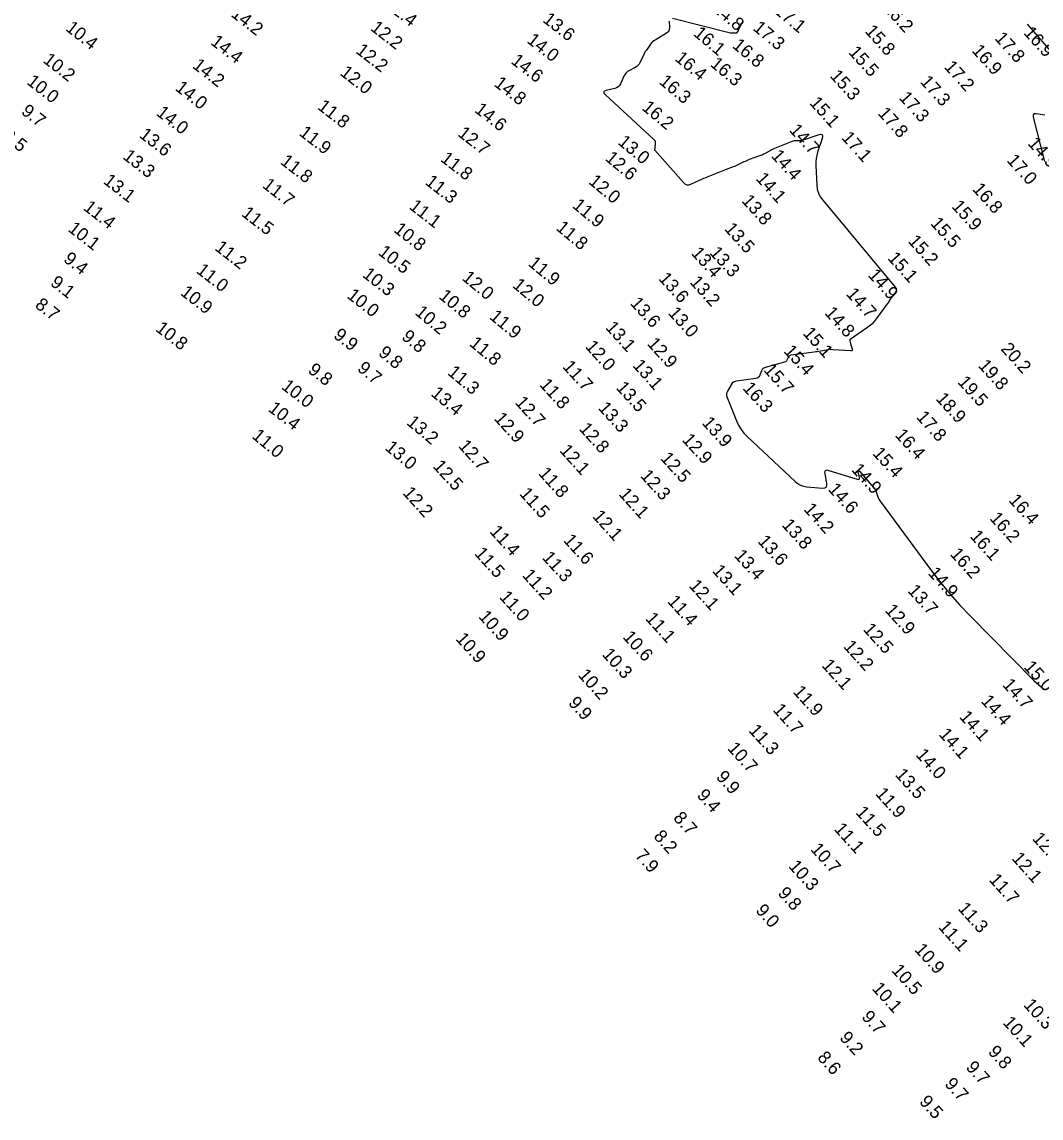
# Model space of a CAD drawing. Extents: x 988130 to 1132882, y 654656 to 841453.
# Drawn here: x 1027783.8 to 1028176.6, y 833642.2 to 834064.8 of the extents above; entities that cross this region are included whole.
import ezdxf

# ---------------------------------------------------------------- set-up
doc = ezdxf.new("R2010")
doc.units = 0
doc.layers.add('V-TOPO-MAJR', color=7, linetype='Continuous')
doc.layers.add('V-TOPO-SOUN', color=7, linetype='Continuous')

msp = doc.modelspace()

# ---------------------------------------------------------------- linework, layer by layer
at = {"layer": 'V-TOPO-MAJR'}
for points in [[(1028033.31, 834065.12), (1028033.38, 834062.45), (1028033.32, 834061.82), (1028033.12, 834061.27), (1028032.77, 834060.81), (1028032.27, 834060.42), (1028027.84, 834057.78), (1028027.35, 834057.46), (1028026.9, 834057.09), (1028026.5, 834056.67), (1028026.13, 834056.22), (1028024.74, 834054.3), (1028024.4, 834053.81), (1028024.09, 834053.31), (1028023.8, 834052.8), (1028023.53, 834052.27), (1028022, 834049.06), (1028021.66, 834048.48), (1028021.25, 834047.98), (1028020.76, 834047.55), (1028020.2, 834047.21), (1028017.77, 834045.97), (1028017.2, 834045.62), (1028016.72, 834045.19), (1028016.31, 834044.69), (1028015.99, 834044.11), (1028014.54, 834040.94), (1028014.15, 834040.28), (1028013.64, 834039.75), (1028013.02, 834039.36), (1028012.29, 834039.11), (1028008.97, 834038.36), (1028008.34, 834038.12), (1028008.06, 834037.79), (1028008.13, 834037.37), (1028008.57, 834036.85), (1028027.42, 834019.49), (1028027.66, 834019.21), (1028027.83, 834018.91), (1028027.91, 834018.57), (1028027.92, 834018.2), (1028027.73, 834016.04), (1028027.72, 834015.98), (1028027.72, 834015.92), (1028027.71, 834015.85), (1028027.7, 834015.79), (1028027.65, 834015.53), (1028027.65, 834015.47), (1028027.66, 834015.41), (1028027.68, 834015.36), (1028027.72, 834015.31), (1028038.79, 834002.83), (1028039.43, 834002.28), (1028040.12, 834001.99), (1028040.87, 834001.97), (1028041.67, 834002.22), (1028045.01, 834003.74), (1028045.84, 834004.11), (1028046.68, 834004.48), (1028047.52, 834004.84), (1028048.37, 834005.19), (1028052.84, 834007), (1028053.47, 834007.26), (1028054.09, 834007.5), (1028054.72, 834007.74), (1028055.35, 834007.98), (1028058.06, 834008.98), (1028058.59, 834009.19), (1028059.12, 834009.41), (1028059.64, 834009.64), (1028060.15, 834009.89), (1028062.19, 834010.91), (1028062.71, 834011.15), (1028063.23, 834011.39), (1028063.75, 834011.61), (1028064.29, 834011.81), (1028068.66, 834013.4), (1028069.12, 834013.58), (1028069.58, 834013.79), (1028070.03, 834014), (1028070.47, 834014.24), (1028072.21, 834015.24), (1028072.65, 834015.48), (1028073.09, 834015.7), (1028073.55, 834015.91), (1028074.01, 834016.1), (1028081.03, 834018.89), (1028081.33, 834018.99), (1028081.63, 834019.06), (1028081.94, 834019.09), (1028082.25, 834019.09), (1028083.51, 834019.01), (1028083.83, 834019.01), (1028084.14, 834019.03), (1028084.44, 834019.09), (1028084.74, 834019.18), (1028090.76, 834021.29), (1028091.68, 834021.49), (1028092.23, 834021.32), (1028092.42, 834020.77), (1028092.24, 834019.84), (1028090.52, 834014.59), (1028090.17, 834013.34), (1028089.94, 834012.07), (1028089.82, 834010.78), (1028089.82, 834009.48), (1028090.15, 834001.98), (1028090.35, 834000.35), (1028090.8, 833998.81), (1028091.51, 833997.36), (1028092.46, 833996.02), (1028120.41, 833962.57), (1028120.73, 833962.08), (1028120.84, 833961.57), (1028120.76, 833961.06), (1028120.48, 833960.54), (1028118.24, 833957.49), (1028118.22, 833957.45), (1028118.2, 833957.42), (1028118.18, 833957.39), (1028118.17, 833957.35), (1028118.12, 833957.2), (1028118.11, 833957.17), (1028118.09, 833957.13), (1028118.07, 833957.1), (1028118.05, 833957.07), (1028113.09, 833950.3), (1028112.27, 833949.27), (1028111.37, 833948.32), (1028110.4, 833947.45), (1028109.35, 833946.66), (1028103.05, 833942.3), (1028102.95, 833942.22), (1028102.89, 833942.12), (1028102.87, 833942.01), (1028102.89, 833941.88), (1028103.02, 833941.35), (1028103.06, 833941.21), (1028103.09, 833941.08), (1028103.13, 833940.95), (1028103.17, 833940.82), (1028103.86, 833938.67), (1028103.92, 833938.33), (1028103.85, 833938.09), (1028103.63, 833937.96), (1028103.28, 833937.93), (1028096.36, 833938.43), (1028095.76, 833938.45), (1028095.15, 833938.44), (1028094.55, 833938.38), (1028093.95, 833938.29), (1028091.56, 833937.84), (1028090.96, 833937.73), (1028090.36, 833937.63), (1028089.76, 833937.54), (1028089.15, 833937.46), (1028080.21, 833936.32), (1028079.9, 833936.25), (1028079.65, 833936.11), (1028079.43, 833935.91), (1028079.27, 833935.64), (1028078.7, 833934.45), (1028078.54, 833934.17), (1028078.33, 833933.95), (1028078.08, 833933.78), (1028077.78, 833933.67), (1028070.25, 833931.53), (1028069.8, 833931.35), (1028069.42, 833931.08), (1028069.11, 833930.73), (1028068.87, 833930.3), (1028068.09, 833928.4), (1028067.85, 833927.98), (1028067.54, 833927.66), (1028067.15, 833927.44), (1028066.68, 833927.32), (1028059.25, 833926.32), (1028058.6, 833926.16), (1028058.04, 833925.88), (1028057.56, 833925.46), (1028057.17, 833924.92), (1028055.79, 833922.49), (1028055.52, 833921.88), (1028055.4, 833921.26), (1028055.43, 833920.62), (1028055.62, 833919.98), (1028059.27, 833910.94), (1028060.05, 833909.27), (1028060.99, 833907.71), (1028062.1, 833906.27), (1028063.37, 833904.95), (1028081.79, 833887.66), (1028082.81, 833886.85), (1028083.91, 833886.24), (1028085.1, 833885.83), (1028086.39, 833885.61), (1028092.43, 833885.1), (1028093.24, 833885.14), (1028093.78, 833885.45), (1028094.04, 833886.01), (1028094.02, 833886.83), (1028093.37, 833890.61), (1028093.34, 833891.4), (1028093.58, 833891.88), (1028094.09, 833892.05), (1028094.87, 833891.92), (1028105.79, 833888.46), (1028106.24, 833888.38), (1028106.52, 833888.48), (1028106.64, 833888.76), (1028106.6, 833889.21), (1028106.11, 833891.38), (1028106.05, 833891.8), (1028106.11, 833891.98), (1028106.29, 833891.92), (1028106.59, 833891.62), (1028112.06, 833885.33), (1028112.36, 833884.94), (1028112.63, 833884.53), (1028112.85, 833884.09), (1028113.03, 833883.64), (1028113.68, 833881.76), (1028113.86, 833881.29), (1028114.07, 833880.85), (1028114.32, 833880.43), (1028114.6, 833880.02), (1028134.45, 833853.19), (1028137.93, 833848.65), (1028141.57, 833844.24), (1028145.36, 833839.96), (1028149.31, 833835.82), (1028173.83, 833810.97), (1028175.72, 833809.21), (1028177.75, 833807.62)], [(1028061.55, 834065.21), (1028061.4, 834064.7), (1028059.88, 834061.46), (1028059.82, 834061.36), (1028059.77, 834061.25), (1028059.71, 834061.14), (1028059.65, 834061.04), (1028059.41, 834060.63), (1028059.34, 834060.54), (1028059.26, 834060.47), (1028059.16, 834060.43), (1028059.05, 834060.42), (1028057.88, 834060.38), (1028057.64, 834060.38), (1028057.41, 834060.4), (1028057.18, 834060.44), (1028056.95, 834060.48), (1028034.58, 834066.13)], [(1028171.29, 834063.86), (1028209.16, 834020.08)], [(1028178.12, 834028.8), (1028174.81, 834029.3), (1028174.16, 834029.31), (1028173.75, 834029.1), (1028173.58, 834028.67), (1028173.65, 834028.03), (1028177.94, 834011)]]:
    msp.add_lwpolyline(points, dxfattribs=at)

# ---------------------------------------------------------------- texts
at = {"layer": 'V-TOPO-SOUN'}
for s, rotation, p in [('12.4 ', 322, (1027923.38, 834070.66)), ('14.2 ', 322, (1027864.06, 834067.18)), ('14.8 ', 320, (1028049.58, 834069.34)), ('17.1 ', 320, (1028073.44, 834068.53)), ('16.2 ', 312, (1028115.47, 834069.92)), ('10.4 ', 322, (1027800.3, 834061.74)), ('12.2 ', 322, (1027917.83, 834061.85)), ('13.6 ', 322, (1027984.23, 834065.04)), ('17.3 ', 320, (1028065.27, 834061.92)), ('14.0 ', 322, (1027978.11, 834057.06)), ('16.1 ', 320, (1028042.33, 834059.78)), ('15.8 ', 312, (1028108.47, 834061.03)), ('17.8 ', 312, (1028158.5, 834058.29)), ('16.9 ', 312, (1028169.63, 834060.39)), ('14.4 ', 322, (1027856.2, 834056.42)), ('12.2 ', 322, (1027912.18, 834053.07)), ('16.8 ', 320, (1028057.29, 834055.17)), ('16.9 ', 312, (1028149.69, 834053.52)), ('10.2 ', 322, (1027791.6, 834049.45)), ('14.6 ', 322, (1027971.98, 834049.08)), ('16.4 ', 320, (1028035.18, 834050.2)), ('15.5 ', 312, (1028102.15, 834052.89)), ('14.2 ', 322, (1027849.19, 834047.35)), ('12.0 ', 322, (1027906.1, 834044.57)), ('16.3 ', 320, (1028048.81, 834048.01)), ('17.2 ', 312, (1028139.01, 834047.24)), ('10.0 ', 322, (1027785.33, 834041.1)), ('14.8 ', 322, (1027965.44, 834040.36)), ('16.3 ', 320, (1028029.1, 834041.23)), ('15.3 ', 312, (1028095, 834043.77)), ('17.3 ', 312, (1028129.79, 834041.53)), ('14.0 ', 322, (1027842.54, 834038.71)), ('11.8 ', 322, (1027897.4, 834031.47)), ('15.1 ', 312, (1028087.1, 834033.36)), ('17.3 ', 312, (1028121.62, 834035.36)), ('9.7', 322, (1027783.18, 834029.62)), ('14.0 ', 322, (1027835.27, 834029.08)), ('14.6 ', 322, (1027957.94, 834030.3)), ('16.2 ', 320, (1028022.45, 834031.21)), ('17.8 ', 312, (1028113.47, 834029.33)), ('9.5', 322, (1027775.98, 834020.04)), ('13.6 ', 322, (1027828.67, 834020.6)), ('11.9 ', 322, (1027890.29, 834021.38)), ('12.7 ', 322, (1027951.46, 834021.12)), ('14.7 ', 312, (1028079.32, 834022.86)), ('17.1 ', 312, (1028099.46, 834019.95)), ('13.0 ', 320, (1028013.19, 834017.93)), ('14.9 ', 312, (1028171.24, 834017.74)), ('13.3 ', 322, (1027822.35, 834012.31)), ('11.8 ', 322, (1027944.81, 834011.39)), ('12.6 ', 320, (1028008.3, 834011.71)), ('14.4 ', 312, (1028072.34, 834012.97)), ('17.0 ', 312, (1028163.17, 834011.21)), ('11.8 ', 322, (1027883.1, 834010.32)), ('13.1 ', 322, (1027814.84, 834002.83)), ('11.3 ', 322, (1027938.9, 834002.44)), ('12.0 ', 320, (1028001.91, 834002.74)), ('14.1 ', 312, (1028066.45, 834004.17)), ('11.7 ', 322, (1027876.14, 834001.23)), ('16.8 ', 312, (1028149.91, 834000.13)), ('13.8 ', 312, (1028060.95, 833995.64)), ('11.4 ', 322, (1027807.13, 833992.63)), ('11.5 ', 322, (1027868.11, 833990.28)), ('11.1 ', 322, (1027932.72, 833993.01)), ('11.9 ', 320, (1027995.66, 833993.48)), ('15.9 ', 312, (1028141.91, 833993.49)), ('15.5 ', 312, (1028133.74, 833986.93)), ('10.1 ', 322, (1027801.2, 833984.4)), ('10.8 ', 322, (1027926.8, 833984.1)), ('11.8 ', 320, (1027989.37, 833984.88)), ('13.5 ', 312, (1028054.3, 833984.82)), ('11.2 ', 322, (1027857.8, 833977.12)), ('15.2 ', 312, (1028125.1, 833980.04)), ('9.4', 322, (1027799.48, 833972.69)), ('10.5 ', 322, (1027920.8, 833975.36)), ('13.4 ', 312, (1028041.52, 833975.44)), ('13.3 ', 312, (1028048.59, 833975.62)), ('15.1 ', 312, (1028117.23, 833973.52)), ('11.0 ', 322, (1027850.69, 833968.34)), ('11.9 ', 320, (1027978.62, 833971.13)), ('9.1', 322, (1027794.42, 833963.56)), ('10.3 ', 322, (1027914.71, 833966.77)), ('12.0 ', 320, (1027953.1, 833965.63)), ('13.6 ', 312, (1028028.94, 833965.66)), ('14.9 ', 312, (1028109.63, 833966.99)), ('10.9 ', 322, (1027844.55, 833959.83)), ('12.0 ', 320, (1027972.57, 833962.77)), ('13.2 ', 312, (1028040.98, 833964.29)), ('10.0 ', 322, (1027908.76, 833958.67)), ('10.8 ', 320, (1027944.17, 833958.51)), ('13.6 ', 312, (1028018.02, 833956.12)), ('14.7 ', 312, (1028101.25, 833959.72)), ('8.7', 322, (1027788.51, 833955)), ('10.2 ', 320, (1027934.99, 833952.28)), ('13.0 ', 312, (1028032.64, 833952.36)), ('14.8 ', 312, (1028092.92, 833952.43)), ('11.9 ', 320, (1027963.71, 833950.62)), ('10.8 ', 322, (1027834.98, 833945.93)), ('9.9', 322, (1027903.56, 833943.32)), ('9.8', 320, (1027929.81, 833942.84)), ('13.1 ', 312, (1028008.48, 833946.79)), ('15.1 ', 312, (1028084.55, 833944.56)), ('11.8 ', 320, (1027955.96, 833940.26)), ('12.0 ', 312, (1028000.67, 833939.45)), ('12.9 ', 312, (1028024.53, 833940.54)), ('9.8', 320, (1027920.85, 833936.63)), ('15.4 ', 312, (1028077.19, 833937.68)), ('20.2 ', 312, (1028160.87, 833938.53)), ('9.8', 322, (1027893.72, 833929.9)), ('9.7', 320, (1027912.75, 833930.65)), ('11.7 ', 312, (1027991.94, 833931.71)), ('13.1 ', 312, (1028018.94, 833932.15)), ('19.8 ', 312, (1028152.14, 833932.09)), ('11.3 ', 320, (1027947.54, 833929.1)), ('15.7 ', 312, (1028069.42, 833930.44)), ('10.0 ', 322, (1027883.49, 833923.65)), ('11.8 ', 312, (1027983.03, 833924.76)), ('13.5 ', 312, (1028012.54, 833923.61)), ('16.3 ', 312, (1028061.37, 833923.39)), ('19.5 ', 312, (1028144.24, 833925.75)), ('13.4 ', 320, (1027941.15, 833920.99)), ('18.9 ', 312, (1028135.8, 833919.35)), ('10.4 ', 322, (1027878.38, 833915.05)), ('12.7 ', 312, (1027973.62, 833917.9)), ('13.3 ', 312, (1028005.66, 833915.76)), ('13.2 ', 320, (1027931.76, 833909.88)), ('12.9 ', 312, (1027965.53, 833911.71)), ('13.9 ', 312, (1028045.64, 833910.04)), ('17.8 ', 312, (1028128.3, 833912.25)), ('12.8 ', 312, (1027998.29, 833907.76)), ('16.4 ', 312, (1028120.06, 833905.33)), ('11.0 ', 320, (1027872.12, 833904.68)), ('12.7 ', 312, (1027951.74, 833901.14)), ('12.9 ', 312, (1028037.99, 833903.52)), ('13.0 ', 320, (1027923.43, 833900.15)), ('12.1 ', 312, (1027990.8, 833899.37)), ('15.4 ', 312, (1028111.42, 833898.27)), ('12.5 ', 312, (1027941.93, 833893.32)), ('12.5 ', 312, (1028029.66, 833896.37)), ('11.8 ', 312, (1027982.63, 833890.54)), ('12.3 ', 312, (1028021.91, 833889.63)), ('14.9 ', 312, (1028103.27, 833891.99)), ('14.6 ', 312, (1028094.27, 833884.44)), ('12.2 ', 312, (1027930.31, 833883.03)), ('11.5 ', 312, (1027975.32, 833882.71)), ('12.1 ', 312, (1028013.61, 833882.57)), ('16.4 ', 312, (1028163.89, 833880.21)), ('14.2 ', 312, (1028084.88, 833876.74)), ('12.1 ', 312, (1028003.44, 833874.02)), ('16.2 ', 312, (1028156.56, 833873.25)), ('11.4 ', 312, (1027963.82, 833868.14)), ('13.8 ', 312, (1028076.44, 833870.67)), ('11.6 ', 312, (1027992.24, 833864.79)), ('13.6 ', 312, (1028067.15, 833864.37)), ('16.1 ', 312, (1028148.97, 833866.31)), ('11.5 ', 312, (1027957.97, 833859.69)), ('13.4 ', 312, (1028058.11, 833858.83)), ('16.2 ', 312, (1028141.31, 833859.44)), ('11.3 ', 312, (1027984.05, 833858.11)), ('11.2 ', 312, (1027976.41, 833851.28)), ('13.1 ', 312, (1028049.62, 833853.02)), ('14.9 ', 312, (1028132.8, 833852.08)), ('12.1 ', 312, (1028040.64, 833847.24)), ('11.0 ', 312, (1027967.56, 833842.89)), ('13.7 ', 312, (1028124.94, 833845.34)), ('11.4 ', 312, (1028032.37, 833841.21)), ('12.9 ', 312, (1028116.2, 833837.78)), ('10.9 ', 312, (1027959.55, 833835.35)), ('11.1 ', 312, (1028023.86, 833834.63)), ('12.5 ', 312, (1028107.77, 833830.46)), ('10.9 ', 312, (1027950.73, 833826.8)), ('10.6 ', 312, (1028015.13, 833827.5)), ('10.3 ', 312, (1028007.15, 833820.81)), ('12.2 ', 312, (1028100.21, 833823.85)), ('12.1 ', 312, (1028091.81, 833816.57)), ('10.2 ', 312, (1027997.93, 833812.81)), ('15.0 ', 312, (1028169.68, 833815.93)), ('14.7 ', 312, (1028161.46, 833809.1)), ('11.9 ', 312, (1028080.74, 833806.39)), ('9.9', 312, (1027994.14, 833802.07)), ('14.4 ', 312, (1028153.21, 833802.8)), ('11.7 ', 312, (1028072.99, 833799.42)), ('14.1 ', 312, (1028144.87, 833796.72)), ('11.3 ', 312, (1028063.67, 833791.45)), ('14.1 ', 312, (1028136.95, 833789.99)), ('10.7 ', 312, (1028055.48, 833784.58)), ('14.0 ', 312, (1028128.08, 833782.09)), ('13.5 ', 312, (1028120.1, 833774.43)), ('9.9', 312, (1028051.12, 833773.51)), ('9.4', 312, (1028043.7, 833766.46)), ('11.9 ', 312, (1028112.54, 833767.07)), ('8.7', 312, (1028034.6, 833757.72)), ('11.5 ', 312, (1028104.89, 833759.87)), ('11.1 ', 312, (1028096.58, 833753.48)), ('8.2', 312, (1028027, 833750.62)), ('12.4 ', 312, (1028172.96, 833749.82)), ('10.7 ', 312, (1028087.52, 833745.69)), ('7.9', 312, (1028019.87, 833743.22)), ('12.1 ', 312, (1028165.1, 833742.14)), ('10.3 ', 312, (1028079.05, 833739.11)), ('11.7 ', 312, (1028156.29, 833733.9)), ('9.8', 312, (1028074.9, 833728.7)), ('9.0', 312, (1028066.34, 833722.08)), ('11.3 ', 312, (1028144.32, 833722.83)), ('11.1 ', 312, (1028136.78, 833715.72)), ('10.9 ', 312, (1028127.58, 833706.99)), ('10.5 ', 312, (1028118.76, 833698.98)), ('10.1 ', 312, (1028111.21, 833692)), ('10.3 ', 312, (1028169.62, 833685.67)), ('9.7', 312, (1028107.17, 833681.02)), ('10.1 ', 312, (1028161.62, 833678.87)), ('9.2', 312, (1028098.69, 833672.97)), ('8.6', 312, (1028090.13, 833665.35)), ('9.8', 312, (1028155.92, 833667.57)), ('9.7', 312, (1028147.38, 833661.58)), ('9.7', 312, (1028139.18, 833655.18)), ('9.5', 312, (1028129.43, 833648.37))]:
    msp.add_text(s, height=5, rotation=rotation, dxfattribs=at).set_placement(p)

doc.saveas('drawing.dxf')
